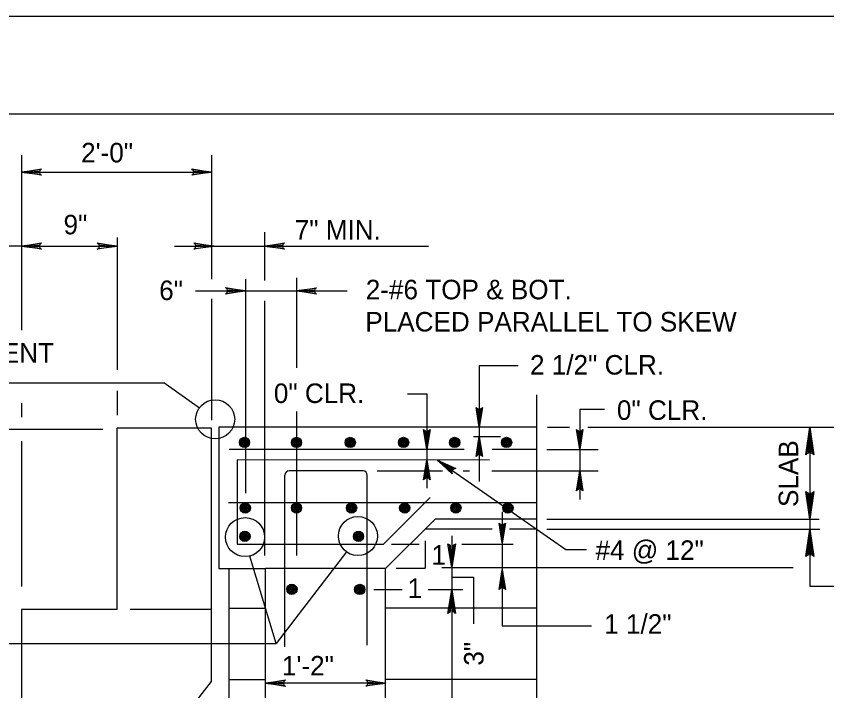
# Model space of a CAD drawing. Extents: x 638653 to 642302, y 298557 to 300414.
# Drawn here: x 640459.2 to 640583.7, y 300234.9 to 300338.5 of the extents above; entities that cross this region are included whole.
import ezdxf

# ---------------------------------------------------------------- set-up
doc = ezdxf.new("R2010")
doc.units = 0
doc.layers.add('1', color=7, linetype='Continuous')
doc.layers.add('PLT-BNDY', color=7, linetype='Continuous')

msp = doc.modelspace()

# ---------------------------------------------------------------- linework, layer by layer
at = {"layer": '1'}
for p, q in [((639863.16, 300323.52), (640649.16, 300323.52)), ((640459.99, 300317.15), (640459.99, 300290.25)), ((640489.18, 300317.15), (640489.18, 300298.1)), ((640459.99, 300314.58), (640489.18, 300314.58)), ((640497.33, 300305.31), (640497.33, 300297.89)), ((640474.67, 300304.53), (640474.67, 300284.2)), ((640459.99, 300303.19), (640434.96, 300303.19)), ((640459.99, 300303.19), (640474.67, 300303.19)), ((640483.49, 300303.19), (640489.52, 300303.19)), ((640489.52, 300303.19), (640497.33, 300303.19)), ((640497.33, 300303.19), (640522.5, 300303.19)), ((640494.38, 300298.1), (640494.38, 300265.23)), ((640502.25, 300298.31), (640502.25, 300284.47)), ((640486.73, 300296.32), (640494.38, 300296.32)), ((640494.38, 300296.32), (640502.25, 300296.32)), ((640502.25, 300296.32), (640510.02, 300296.32)), ((640489.18, 300295.09), (640489.18, 300276.44)), ((640497.33, 300294.8), (640497.33, 300255.65)), ((640530.33, 300284.86), (640536.29, 300284.86)), ((640530.33, 300284.86), (640530.33, 300275.36)), ((640436.48, 300282.18), (640481.83, 300282.18)), ((640487.32, 300278.29), (640481.83, 300282.18)), ((640474.67, 300280.96), (640474.67, 300277.23)), ((640474.67, 300280.8), (640474.67, 300278.45)), ((640519.28, 300280.48), (640522.26, 300280.48)), ((640522.26, 300280.48), (640522.26, 300265.97)), ((640539.14, 300280.32), (640539.14, 300225.15)), ((640459.99, 300279.08), (640459.99, 300276.89)), ((640502.25, 300277.79), (640502.25, 300255.65)), ((640545.77, 300278.13), (640549.56, 300278.13)), ((640545.77, 300278.13), (640545.77, 300264.23)), ((640539.14, 300275.36), (640490.3, 300275.36)), ((640490.3, 300275.36), (640490.3, 300253.64)), ((640530.33, 300275.36), (640530.33, 300273.92)), ((640540.81, 300275.36), (640544.21, 300275.36)), ((640545.77, 300276.49), (640545.77, 300271.95)), ((640547.02, 300275.36), (640592.22, 300275.36)), ((640581.11, 300275.36), (640581.11, 300261.61)), ((640581.11, 300275.36), (640581.11, 300275.36)), ((640409.78, 300275.05), (640472.49, 300275.05)), ((640489.18, 300275.2), (640474.67, 300275.2)), ((640474.67, 300247.34), (640474.67, 300275.2)), ((640489.18, 300236.28), (640489.18, 300275.2)), ((640459.99, 300273.21), (640459.99, 300250.9)), ((640529.44, 300273.92), (640533.58, 300273.92)), ((640530.33, 300273.92), (640530.33, 300267)), ((640527.99, 300271.95), (640491.9, 300271.95)), ((640539.14, 300271.95), (640532.28, 300271.95)), ((640540.69, 300271.95), (640548.6, 300271.95)), ((640531.88, 300270.31), (640493.11, 300270.36)), ((640523.91, 300270.32), (640543.63, 300256.57)), ((640500.46, 300241.63), (640500.46, 300268.01)), ((640512.49, 300268.64), (640501.08, 300268.64)), ((640513.11, 300241.89), (640513.11, 300268.01)), ((640514.61, 300268.64), (640524.67, 300268.64)), ((640527.86, 300268.64), (640528.84, 300268.64)), ((640532.27, 300268.64), (640548.6, 300268.64)), ((640539.14, 300263.75), (640491.8, 300263.75)), ((640533.86, 300262.38), (640533.86, 300244.84)), ((640581.11, 300261.61), (640581.11, 300260.54)), ((640515.92, 300253.64), (640523.54, 300261.25)), ((640539.14, 300261.25), (640523.54, 300261.25)), ((640540.69, 300261.25), (640582.55, 300261.25)), ((640581.11, 300260.54), (640581.11, 300250.95)), ((640532.29, 300259.72), (640522, 300259.72)), ((640539.14, 300259.72), (640534.99, 300259.72)), ((640540.69, 300259.72), (640582.65, 300259.72)), ((640522.02, 300257.92), (640522.02, 300253.72)), ((640526.08, 300258.66), (640526.08, 300170.03)), ((640516.83, 300257.39), (640521.08, 300257.39)), ((640527.65, 300257.39), (640535.51, 300257.39)), ((640499.13, 300242.12), (640495.06, 300255.56)), ((640509.94, 300256.19), (640499.13, 300242.12)), ((640543.63, 300256.57), (640546.79, 300256.57)), ((640490.3, 300253.64), (640497.49, 300253.64)), ((640491.86, 300184.84), (640491.86, 300253.64)), ((640515.92, 300253.64), (640497.49, 300253.64)), ((640497.49, 300184.68), (640497.49, 300253.64)), ((640515.92, 300184.68), (640515.92, 300253.64)), ((640517.54, 300253.72), (640522.02, 300253.72)), ((640524.59, 300253.8), (640578.55, 300253.8)), ((640526.08, 300252.32), (640529.46, 300252.32)), ((640529.46, 300252.32), (640529.46, 300245.16)), ((640514.11, 300250.4), (640518.45, 300250.4)), ((640522.48, 300250.4), (640527.78, 300250.4)), ((640581.11, 300250.95), (640587.55, 300250.95)), ((640474.67, 300247.34), (640459.99, 300247.34)), ((640459.99, 300247.34), (640459.99, 300234.21)), ((640459.99, 300247.34), (640459.99, 300235.04)), ((640459.99, 300247.34), (640459.99, 300212.25)), ((640489.18, 300247.34), (640476.67, 300247.34)), ((640491.86, 300247.54), (640497.33, 300247.54)), ((640539.14, 300247.54), (640515.92, 300247.54)), ((640533.86, 300244.84), (640547.55, 300244.84)), ((640443.08, 300242.12), (640499.13, 300242.12)), ((640484.99, 300230.97), (640489.18, 300236.28)), ((640491.86, 300236.61), (640497.33, 300236.61)), ((640515.92, 300236.03), (640497.49, 300236.03)), ((640539.14, 300236.61), (640515.92, 300236.61))]:
    msp.add_line(p, q, dxfattribs=at)
for points in [[(640462.89, 300314.21), (640462.79, 300314.42), (640459.99, 300314.58), (640462.89, 300314.21), (640463.04, 300314.09), (640459.99, 300314.58), (640462.78, 300314.72), (640462.89, 300314.93), (640459.99, 300314.58), (640463.04, 300315.06), (640462.89, 300314.93)], [(640486.27, 300314.94), (640486.38, 300314.73), (640489.18, 300314.58), (640486.27, 300314.94), (640486.12, 300315.07), (640489.18, 300314.58), (640486.38, 300314.44), (640486.28, 300314.23), (640489.18, 300314.58), (640486.12, 300314.09), (640486.28, 300314.23)], [(640462.89, 300302.83), (640462.79, 300303.04), (640459.99, 300303.19), (640462.89, 300302.83), (640463.04, 300302.7), (640459.99, 300303.19), (640462.78, 300303.33), (640462.89, 300303.54), (640459.99, 300303.19), (640463.04, 300303.68), (640462.89, 300303.54)], [(640471.77, 300303.56), (640471.88, 300303.35), (640474.67, 300303.19), (640471.77, 300303.56), (640471.62, 300303.69), (640474.67, 300303.19), (640471.88, 300303.06), (640471.78, 300302.85), (640474.67, 300303.19), (640471.62, 300302.71), (640471.78, 300302.85)], [(640486.61, 300303.56), (640486.72, 300303.35), (640489.52, 300303.19), (640486.61, 300303.56), (640486.46, 300303.69), (640489.52, 300303.19), (640486.72, 300303.06), (640486.62, 300302.85), (640489.52, 300303.19), (640486.46, 300302.71), (640486.62, 300302.85)], [(640500.24, 300302.83), (640500.13, 300303.04), (640497.33, 300303.19), (640500.24, 300302.83), (640500.39, 300302.7), (640497.33, 300303.19), (640500.13, 300303.33), (640500.23, 300303.54), (640497.33, 300303.19), (640500.39, 300303.68), (640500.23, 300303.54)], [(640491.47, 300296.68), (640491.58, 300296.47), (640494.38, 300296.32), (640491.47, 300296.68), (640491.32, 300296.81), (640494.38, 300296.32), (640491.58, 300296.18), (640491.48, 300295.97), (640494.38, 300296.32), (640491.32, 300295.83), (640491.48, 300295.97)], [(640505.15, 300295.95), (640505.05, 300296.16), (640502.25, 300296.32), (640505.15, 300295.95), (640505.3, 300295.82), (640502.25, 300296.32), (640505.04, 300296.46), (640505.15, 300296.66), (640502.25, 300296.32), (640505.3, 300296.8), (640505.15, 300296.66)], [(640530.69, 300278.26), (640530.48, 300278.16), (640530.33, 300275.36), (640530.69, 300278.26), (640530.82, 300278.41), (640530.33, 300275.36), (640530.19, 300278.15), (640529.98, 300278.26), (640530.33, 300275.36), (640529.84, 300278.41), (640529.98, 300278.26)], [(640580.64, 300271.3), (640580.96, 300271.45), (640581.11, 300275.36), (640580.64, 300271.3), (640580.49, 300271.14), (640581.11, 300275.36), (640581.27, 300271.45), (640581.58, 300271.3), (640581.11, 300275.36), (640581.74, 300271.14), (640581.58, 300271.3)], [(640580.64, 300271.3), (640580.96, 300271.45), (640581.11, 300275.36), (640580.64, 300271.3), (640580.49, 300271.14), (640581.11, 300275.36), (640581.27, 300271.45), (640581.58, 300271.3), (640581.11, 300275.36), (640581.74, 300271.14), (640581.58, 300271.3)], [(640522.62, 300274.85), (640522.41, 300274.74), (640522.26, 300271.95), (640522.62, 300274.85), (640522.75, 300275), (640522.26, 300271.95), (640522.12, 300274.74), (640521.91, 300274.84), (640522.26, 300271.95), (640521.77, 300275), (640521.91, 300274.84)], [(640546.13, 300274.85), (640545.92, 300274.74), (640545.77, 300271.95), (640546.13, 300274.85), (640546.26, 300275), (640545.77, 300271.95), (640545.63, 300274.74), (640545.42, 300274.84), (640545.77, 300271.95), (640545.28, 300275), (640545.42, 300274.84)], [(640529.96, 300271.01), (640530.17, 300271.12), (640530.33, 300273.92), (640529.96, 300271.01), (640529.84, 300270.86), (640530.33, 300273.92), (640530.47, 300271.12), (640530.68, 300271.02), (640530.33, 300273.92), (640530.81, 300270.86), (640530.68, 300271.02)], [(640493.11, 300270.36), (640493.11, 300257.39), (640515.61, 300257.39), (640522.8, 300264.58)], [(640521.89, 300267.45), (640522.11, 300267.56), (640522.26, 300270.36), (640521.89, 300267.45), (640521.77, 300267.3), (640522.26, 300270.36), (640522.4, 300267.56), (640522.61, 300267.46), (640522.26, 300270.36), (640522.75, 300267.3), (640522.61, 300267.46)], [(640526.12, 300268.4), (640526.14, 300268.63), (640523.91, 300270.32), (640526.12, 300268.4), (640526.17, 300268.21), (640523.91, 300270.32), (640526.31, 300268.87), (640526.51, 300268.99), (640523.91, 300270.32), (640526.71, 300269.02), (640526.51, 300268.99)], [(640545.4, 300265.73), (640545.61, 300265.84), (640545.77, 300268.64), (640545.4, 300265.73), (640545.28, 300265.58), (640545.77, 300268.64), (640545.91, 300265.84), (640546.11, 300265.74), (640545.77, 300268.64), (640546.25, 300265.58), (640546.11, 300265.74)], [(640581.58, 300265.31), (640581.27, 300265.16), (640581.11, 300261.25), (640581.58, 300265.31), (640581.74, 300265.47), (640581.11, 300261.25), (640580.96, 300265.16), (640580.64, 300265.31), (640581.11, 300261.25), (640580.49, 300265.47), (640580.64, 300265.31)], [(640534.23, 300260.49), (640534.02, 300260.38), (640533.86, 300257.58), (640534.23, 300260.49), (640534.35, 300260.63), (640533.86, 300257.58), (640533.72, 300260.38), (640533.51, 300260.48), (640533.86, 300257.58), (640533.38, 300260.63), (640533.51, 300260.48)], [(640580.64, 300255.65), (640580.96, 300255.81), (640581.11, 300259.72), (640580.64, 300255.65), (640580.49, 300255.5), (640581.11, 300259.72), (640581.27, 300255.81), (640581.58, 300255.65), (640581.11, 300259.72), (640581.74, 300255.5), (640581.58, 300255.65)], [(640526.52, 300257.28), (640526.27, 300257.15), (640526.08, 300253.8), (640526.52, 300257.28), (640526.67, 300257.46), (640526.08, 300253.8), (640525.92, 300257.15), (640525.67, 300257.27), (640526.08, 300253.8), (640525.5, 300257.46), (640525.67, 300257.27)], [(640533.5, 300250.56), (640533.71, 300250.67), (640533.86, 300253.47), (640533.5, 300250.56), (640533.37, 300250.41), (640533.86, 300253.47), (640534, 300250.67), (640534.21, 300250.57), (640533.86, 300253.47), (640534.35, 300250.41), (640534.21, 300250.57)], [(640525.64, 300246.91), (640525.9, 300247.04), (640526.08, 300250.4), (640525.64, 300246.91), (640525.49, 300246.73), (640526.08, 300250.4), (640526.25, 300247.04), (640526.5, 300246.92), (640526.08, 300250.4), (640526.66, 300246.73), (640526.5, 300246.92)], [(640500.39, 300235.67), (640500.29, 300235.88), (640497.49, 300236.03), (640500.39, 300235.67), (640500.54, 300235.54), (640497.49, 300236.03), (640500.28, 300236.17), (640500.39, 300236.38), (640497.49, 300236.03), (640500.54, 300236.52), (640500.39, 300236.38)], [(640513.02, 300236.4), (640513.13, 300236.19), (640515.92, 300236.03), (640513.02, 300236.4), (640512.87, 300236.53), (640515.92, 300236.03), (640513.13, 300235.9), (640513.03, 300235.69), (640515.92, 300236.03), (640512.87, 300235.55), (640513.03, 300235.69)]]:
    msp.add_lwpolyline(points, dxfattribs=at)
for centre, radius in [((640489.73, 300276.58), 3), ((640494.24, 300273.02), 0.791), ((640494.24, 300273.02), 0.659), ((640494.24, 300273.02), 0.527), ((640494.24, 300273.02), 0.396), ((640494.24, 300273.02), 0.264), ((640494.24, 300273.02), 0.132), ((640502.23, 300273.02), 0.791), ((640502.23, 300273.02), 0.659), ((640502.23, 300273.02), 0.527), ((640502.23, 300273.02), 0.396), ((640502.23, 300273.02), 0.264), ((640502.23, 300273.02), 0.132), ((640510.49, 300273.02), 0.791), ((640510.49, 300273.02), 0.659), ((640510.49, 300273.02), 0.527), ((640510.49, 300273.02), 0.396), ((640510.49, 300273.02), 0.264), ((640510.49, 300273.02), 0.132), ((640518.68, 300273.02), 0.791), ((640518.68, 300273.02), 0.659), ((640518.68, 300273.02), 0.527), ((640518.68, 300273.02), 0.396), ((640518.68, 300273.02), 0.264), ((640518.68, 300273.02), 0.132), ((640526.54, 300273.02), 0.791), ((640526.54, 300273.02), 0.659), ((640526.54, 300273.02), 0.527), ((640526.54, 300273.02), 0.396), ((640526.54, 300273.02), 0.264), ((640526.54, 300273.02), 0.132), ((640534.51, 300273.02), 0.791), ((640534.51, 300273.02), 0.659), ((640534.51, 300273.02), 0.527), ((640534.51, 300273.02), 0.396), ((640534.51, 300273.02), 0.264), ((640534.51, 300273.02), 0.132), ((640494.36, 300262.95), 0.791), ((640494.36, 300262.95), 0.659), ((640494.36, 300262.95), 0.527), ((640494.36, 300262.95), 0.396), ((640494.36, 300262.95), 0.264), ((640494.36, 300262.95), 0.132), ((640502.23, 300262.95), 0.791), ((640502.23, 300262.95), 0.659), ((640502.23, 300262.95), 0.527), ((640502.23, 300262.95), 0.396), ((640502.23, 300262.95), 0.264), ((640502.23, 300262.95), 0.132), ((640510.69, 300262.95), 0.791), ((640510.69, 300262.95), 0.659), ((640510.69, 300262.95), 0.527), ((640510.69, 300262.95), 0.396), ((640510.69, 300262.95), 0.264), ((640510.69, 300262.95), 0.132), ((640518.86, 300262.95), 0.791), ((640518.86, 300262.95), 0.659), ((640518.86, 300262.95), 0.527), ((640518.86, 300262.95), 0.396), ((640518.86, 300262.95), 0.264), ((640518.86, 300262.95), 0.132), ((640526.73, 300262.95), 0.791), ((640526.73, 300262.95), 0.659), ((640526.73, 300262.95), 0.527), ((640526.73, 300262.95), 0.396), ((640526.73, 300262.95), 0.264), ((640526.73, 300262.95), 0.132), ((640534.73, 300262.95), 0.791), ((640534.73, 300262.95), 0.659), ((640534.73, 300262.95), 0.527), ((640534.73, 300262.95), 0.396), ((640534.73, 300262.95), 0.264), ((640534.73, 300262.95), 0.132), ((640511.67, 300258.64), 3), ((640494.33, 300258.47), 3), ((640494.31, 300258.59), 0.791), ((640494.31, 300258.59), 0.659), ((640494.31, 300258.59), 0.527), ((640511.76, 300258.59), 0.791), ((640511.76, 300258.59), 0.659), ((640511.76, 300258.59), 0.527), ((640494.31, 300258.59), 0.396), ((640494.31, 300258.59), 0.264), ((640494.31, 300258.59), 0.132), ((640511.76, 300258.59), 0.396), ((640511.76, 300258.59), 0.264), ((640511.76, 300258.59), 0.132), ((640501.53, 300250.45), 0.791), ((640501.53, 300250.45), 0.659), ((640501.53, 300250.45), 0.527), ((640501.53, 300250.45), 0.396), ((640501.53, 300250.45), 0.264), ((640501.53, 300250.45), 0.132), ((640511.95, 300250.43), 0.791), ((640511.95, 300250.43), 0.659), ((640511.95, 300250.43), 0.527), ((640511.95, 300250.43), 0.396), ((640511.95, 300250.43), 0.264), ((640511.95, 300250.43), 0.132)]:
    msp.add_circle(centre, radius, dxfattribs=at)
for centre, start, end in [((640501.08, 300268.01), 90, 180), ((640512.49, 300268.01), 0, 90)]:
    msp.add_arc(centre, 0.625, start, end, dxfattribs=at)
at = {"layer": 'PLT-BNDY'}
msp.add_lwpolyline([(639823.16, 300338.52), (640664.16, 300338.52), (640664.16, 299744.52), (639823.16, 299744.52)], close=True, dxfattribs=at)

# ---------------------------------------------------------------- texts
at = {"layer": '1'}
for s, p in [('2\'-0"', (640469.13, 300316.06)), ('9"', (640466.43, 300305)), ('7" MIN.', (640501.96, 300304.18)), ('6"', (640481.13, 300294.9)), ('2-#6 TOP & BOT.', (640512.88, 300295.02)), ('PLACED PARALLEL TO SKEW', (640512.81, 300290.07)), ('ACCOMMODATE STRUCTURE MOVEMENT', (640382.73, 300285.28)), ('2 1/2" CLR.', (640538.12, 300283.45)), ('0" CLR.', (640498.75, 300279.08)), ('0" CLR.', (640551.48, 300276.49)), ('#4 @ 12"', (640548.18, 300254.97)), ('1', (640522.98, 300254.24)), ('1', (640519.31, 300249.12)), ('1 1/2"', (640549.52, 300243.63)), ('1\'-2"', (640499.99, 300237.21))]:
    msp.add_text(s, height=3, dxfattribs=at).set_placement(p)
for s, p in [('SLAB', (640579.34, 300263.1)), ('3"', (640530.98, 300238.72))]:
    msp.add_text(s, height=3, rotation=90, dxfattribs=at).set_placement(p)

doc.saveas('drawing.dxf')
